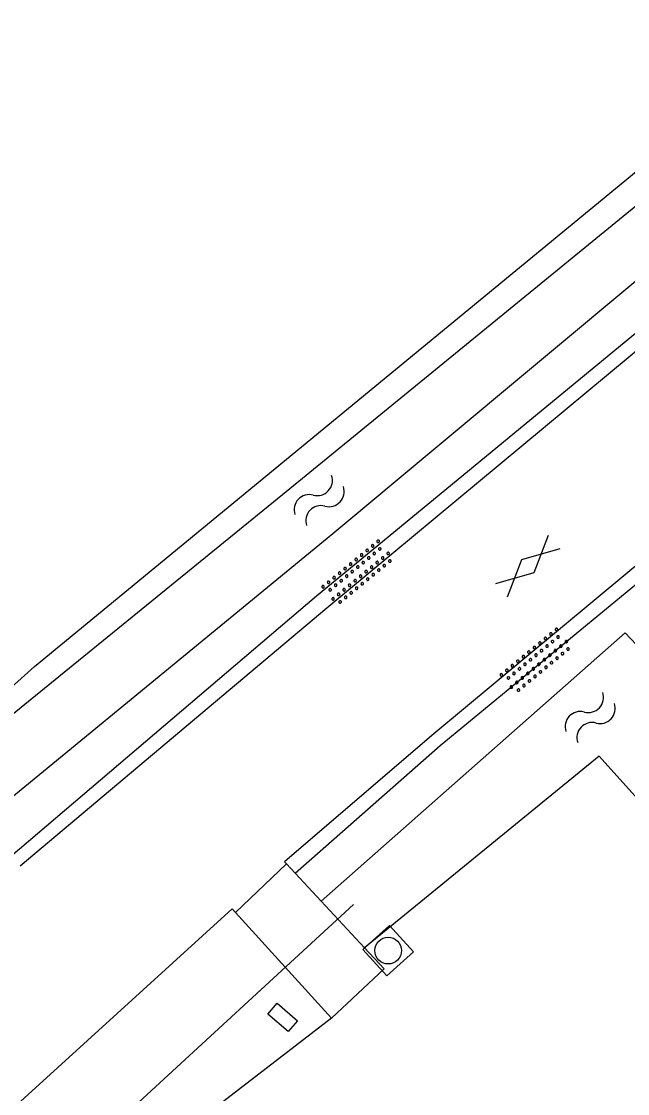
# Model space of a CAD drawing. Extents: x 133000 to 136000, y 400500 to 403500.
# Drawn here: x 135793.82 to 135810.79, y 401457.73 to 401487.74 of the extents above; entities that cross this region are included whole.
import ezdxf

# ---------------------------------------------------------------- set-up
doc = ezdxf.new("R2010")
doc.units = 0
for name, color, linetype in [('gg-knt-verharding', 7, 'Continuous'), ('gg-kntw-bovenkant insteek waterloop', 7, 'Continuous'), ('gg-kwrk-duiker nz buis', 7, 'Continuous'), ('gt-grn-groengrens', 7, 'Continuous'), ('gt-grn-vlakafsluiter', 7, 'Continuous'), ('gt-symb-gesloten verharding', 7, 'Continuous'), ('gt-symb-kolk center center', 7, 'Continuous'), ('gt-symb-overige verharding', 7, 'Continuous'), ('gt-symb-rioolschacht', 7, 'Continuous'), ('gt-symb-watersymbool', 7, 'Continuous')]:
    doc.layers.add(name, color=color, linetype=linetype)

# ---------------------------------------------------------------- blocks, each defined once
blk = doc.blocks.new('gt0-WA')
at = {"layer": 'gt-symb-watersymbool'}
for centre, start, end in [((-0.323, 0.022), 28.0725, 151.9275), ((0.427, 0.422), 208.0725, 331.9275), ((-0.323, -0.428), 28.0725, 151.9275), ((0.427, -0.028), 208.0725, 331.9275)]:
    blk.add_arc(centre, 0.425, start, end, dxfattribs=at)
blk = doc.blocks.new('gt0-OVH')
at = {"layer": 'gt-symb-overige verharding'}
for points in [[(-0.972, 0.298), (-0.967, 0.308), (-0.965, 0.319), (-0.966, 0.33), (-0.971, 0.34), (-0.978, 0.348), (-0.988, 0.353), (-0.999, 0.355), (-1.01, 0.354), (-1.02, 0.349), (-1.028, 0.342), (-1.033, 0.332), (-1.035, 0.321), (-1.034, 0.31), (-1.029, 0.3), (-1.022, 0.292), (-1.012, 0.287), (-1.001, 0.285), (-0.99, 0.286), (-0.98, 0.291)], [(-0.772, 0.298), (-0.767, 0.308), (-0.765, 0.319), (-0.766, 0.33), (-0.771, 0.34), (-0.778, 0.348), (-0.788, 0.353), (-0.799, 0.355), (-0.81, 0.354), (-0.82, 0.349), (-0.828, 0.342), (-0.833, 0.332), (-0.835, 0.321), (-0.834, 0.31), (-0.829, 0.3), (-0.822, 0.292), (-0.812, 0.287), (-0.801, 0.285), (-0.79, 0.286), (-0.78, 0.291)], [(-0.572, 0.298), (-0.567, 0.308), (-0.565, 0.319), (-0.566, 0.33), (-0.571, 0.34), (-0.578, 0.348), (-0.588, 0.353), (-0.599, 0.355), (-0.61, 0.354), (-0.62, 0.349), (-0.628, 0.342), (-0.633, 0.332), (-0.635, 0.321), (-0.634, 0.31), (-0.629, 0.3), (-0.622, 0.292), (-0.612, 0.287), (-0.601, 0.285), (-0.59, 0.286), (-0.58, 0.291)], [(-0.372, 0.298), (-0.367, 0.308), (-0.365, 0.319), (-0.366, 0.33), (-0.371, 0.34), (-0.378, 0.348), (-0.388, 0.353), (-0.399, 0.355), (-0.41, 0.354), (-0.42, 0.349), (-0.428, 0.342), (-0.433, 0.332), (-0.435, 0.321), (-0.434, 0.31), (-0.429, 0.3), (-0.422, 0.292), (-0.412, 0.287), (-0.401, 0.285), (-0.39, 0.286), (-0.38, 0.291)], [(-0.172, 0.298), (-0.167, 0.308), (-0.165, 0.319), (-0.166, 0.33), (-0.171, 0.34), (-0.178, 0.348), (-0.188, 0.353), (-0.199, 0.355), (-0.21, 0.354), (-0.22, 0.349), (-0.228, 0.342), (-0.233, 0.332), (-0.235, 0.321), (-0.234, 0.31), (-0.229, 0.3), (-0.222, 0.292), (-0.212, 0.287), (-0.201, 0.285), (-0.19, 0.286), (-0.18, 0.291)], [(0.028, 0.298), (0.033, 0.308), (0.035, 0.319), (0.034, 0.33), (0.029, 0.34), (0.022, 0.348), (0.012, 0.353), (0.001, 0.355), (-0.01, 0.354), (-0.02, 0.349), (-0.028, 0.342), (-0.033, 0.332), (-0.035, 0.321), (-0.034, 0.31), (-0.029, 0.3), (-0.022, 0.292), (-0.012, 0.287), (-0.001, 0.285), (0.01, 0.286), (0.02, 0.291)], [(0.228, 0.298), (0.233, 0.308), (0.235, 0.319), (0.234, 0.33), (0.229, 0.34), (0.222, 0.348), (0.212, 0.353), (0.201, 0.355), (0.19, 0.354), (0.18, 0.349), (0.172, 0.342), (0.167, 0.332), (0.165, 0.321), (0.166, 0.31), (0.171, 0.3), (0.178, 0.292), (0.188, 0.287), (0.199, 0.285), (0.21, 0.286), (0.22, 0.291)], [(0.428, 0.298), (0.433, 0.308), (0.435, 0.319), (0.434, 0.33), (0.429, 0.34), (0.422, 0.348), (0.412, 0.353), (0.401, 0.355), (0.39, 0.354), (0.38, 0.349), (0.372, 0.342), (0.367, 0.332), (0.365, 0.321), (0.366, 0.31), (0.371, 0.3), (0.378, 0.292), (0.388, 0.287), (0.399, 0.285), (0.41, 0.286), (0.42, 0.291)], [(0.628, 0.298), (0.633, 0.308), (0.635, 0.319), (0.634, 0.33), (0.629, 0.34), (0.622, 0.348), (0.612, 0.353), (0.601, 0.355), (0.59, 0.354), (0.58, 0.349), (0.572, 0.342), (0.567, 0.332), (0.565, 0.321), (0.566, 0.31), (0.571, 0.3), (0.578, 0.292), (0.588, 0.287), (0.599, 0.285), (0.61, 0.286), (0.62, 0.291)], [(0.828, 0.298), (0.833, 0.308), (0.835, 0.319), (0.834, 0.33), (0.829, 0.34), (0.822, 0.348), (0.812, 0.353), (0.801, 0.355), (0.79, 0.354), (0.78, 0.349), (0.772, 0.342), (0.767, 0.332), (0.765, 0.321), (0.766, 0.31), (0.771, 0.3), (0.778, 0.292), (0.788, 0.287), (0.799, 0.285), (0.81, 0.286), (0.82, 0.291)], [(1.028, 0.298), (1.033, 0.308), (1.035, 0.319), (1.034, 0.33), (1.029, 0.34), (1.022, 0.348), (1.012, 0.353), (1.001, 0.355), (0.99, 0.354), (0.98, 0.349), (0.972, 0.342), (0.967, 0.332), (0.965, 0.321), (0.966, 0.31), (0.971, 0.3), (0.978, 0.292), (0.988, 0.287), (0.999, 0.285), (1.01, 0.286), (1.02, 0.291)], [(-0.872, 0.106), (-0.867, 0.116), (-0.865, 0.126), (-0.866, 0.137), (-0.871, 0.147), (-0.878, 0.156), (-0.888, 0.161), (-0.899, 0.163), (-0.91, 0.162), (-0.92, 0.157), (-0.928, 0.15), (-0.933, 0.14), (-0.935, 0.129), (-0.934, 0.118), (-0.929, 0.108), (-0.922, 0.1), (-0.912, 0.095), (-0.901, 0.092), (-0.89, 0.094), (-0.88, 0.098)], [(-0.672, 0.106), (-0.667, 0.116), (-0.665, 0.126), (-0.666, 0.137), (-0.671, 0.147), (-0.678, 0.156), (-0.688, 0.161), (-0.699, 0.163), (-0.71, 0.162), (-0.72, 0.157), (-0.728, 0.15), (-0.733, 0.14), (-0.735, 0.129), (-0.734, 0.118), (-0.729, 0.108), (-0.722, 0.1), (-0.712, 0.095), (-0.701, 0.092), (-0.69, 0.094), (-0.68, 0.098)], [(-0.472, 0.106), (-0.467, 0.116), (-0.465, 0.126), (-0.466, 0.137), (-0.471, 0.147), (-0.478, 0.156), (-0.488, 0.161), (-0.499, 0.163), (-0.51, 0.162), (-0.52, 0.157), (-0.528, 0.15), (-0.533, 0.14), (-0.535, 0.129), (-0.534, 0.118), (-0.529, 0.108), (-0.522, 0.1), (-0.512, 0.095), (-0.501, 0.092), (-0.49, 0.094), (-0.48, 0.098)], [(-0.272, 0.106), (-0.267, 0.116), (-0.265, 0.126), (-0.266, 0.137), (-0.271, 0.147), (-0.278, 0.156), (-0.288, 0.161), (-0.299, 0.163), (-0.31, 0.162), (-0.32, 0.157), (-0.328, 0.15), (-0.333, 0.14), (-0.335, 0.129), (-0.334, 0.118), (-0.329, 0.108), (-0.322, 0.1), (-0.312, 0.095), (-0.301, 0.092), (-0.29, 0.094), (-0.28, 0.098)], [(-0.072, 0.106), (-0.067, 0.116), (-0.065, 0.126), (-0.066, 0.137), (-0.071, 0.147), (-0.078, 0.156), (-0.088, 0.161), (-0.099, 0.163), (-0.11, 0.162), (-0.12, 0.157), (-0.128, 0.15), (-0.133, 0.14), (-0.135, 0.129), (-0.134, 0.118), (-0.129, 0.108), (-0.122, 0.1), (-0.112, 0.095), (-0.101, 0.092), (-0.09, 0.094), (-0.08, 0.098)], [(0.128, 0.106), (0.133, 0.116), (0.135, 0.126), (0.134, 0.137), (0.129, 0.147), (0.122, 0.156), (0.112, 0.161), (0.101, 0.163), (0.09, 0.162), (0.08, 0.157), (0.072, 0.15), (0.067, 0.14), (0.065, 0.129), (0.066, 0.118), (0.071, 0.108), (0.078, 0.1), (0.088, 0.095), (0.099, 0.092), (0.11, 0.094), (0.12, 0.098)], [(0.328, 0.106), (0.333, 0.116), (0.335, 0.126), (0.334, 0.137), (0.329, 0.147), (0.322, 0.156), (0.312, 0.161), (0.301, 0.163), (0.29, 0.162), (0.28, 0.157), (0.272, 0.15), (0.267, 0.14), (0.265, 0.129), (0.266, 0.118), (0.271, 0.108), (0.278, 0.1), (0.288, 0.095), (0.299, 0.092), (0.31, 0.094), (0.32, 0.098)], [(0.528, 0.106), (0.533, 0.116), (0.535, 0.126), (0.534, 0.137), (0.529, 0.147), (0.522, 0.156), (0.512, 0.161), (0.501, 0.163), (0.49, 0.162), (0.48, 0.157), (0.472, 0.15), (0.467, 0.14), (0.465, 0.129), (0.466, 0.118), (0.471, 0.108), (0.478, 0.1), (0.488, 0.095), (0.499, 0.092), (0.51, 0.094), (0.52, 0.098)], [(0.728, 0.106), (0.733, 0.116), (0.735, 0.126), (0.734, 0.137), (0.729, 0.147), (0.722, 0.156), (0.712, 0.161), (0.701, 0.163), (0.69, 0.162), (0.68, 0.157), (0.672, 0.15), (0.667, 0.14), (0.665, 0.129), (0.666, 0.118), (0.671, 0.108), (0.678, 0.1), (0.688, 0.095), (0.699, 0.092), (0.71, 0.094), (0.72, 0.098)], [(0.928, 0.106), (0.933, 0.116), (0.935, 0.126), (0.934, 0.137), (0.929, 0.147), (0.922, 0.156), (0.912, 0.161), (0.901, 0.163), (0.89, 0.162), (0.88, 0.157), (0.872, 0.15), (0.867, 0.14), (0.865, 0.129), (0.866, 0.118), (0.871, 0.108), (0.878, 0.1), (0.888, 0.095), (0.899, 0.092), (0.91, 0.094), (0.92, 0.098)], [(-0.972, -0.142), (-0.967, -0.132), (-0.965, -0.121), (-0.966, -0.11), (-0.971, -0.1), (-0.978, -0.092), (-0.988, -0.087), (-0.999, -0.085), (-1.01, -0.086), (-1.02, -0.091), (-1.028, -0.098), (-1.033, -0.108), (-1.035, -0.119), (-1.034, -0.13), (-1.029, -0.14), (-1.022, -0.148), (-1.012, -0.153), (-1.001, -0.155), (-0.99, -0.154), (-0.98, -0.149)], [(-0.872, -0.334), (-0.867, -0.324), (-0.865, -0.314), (-0.866, -0.303), (-0.871, -0.293), (-0.878, -0.284), (-0.888, -0.279), (-0.899, -0.277), (-0.91, -0.278), (-0.92, -0.283), (-0.928, -0.29), (-0.933, -0.3), (-0.935, -0.311), (-0.934, -0.322), (-0.929, -0.332), (-0.922, -0.34), (-0.912, -0.345), (-0.901, -0.348), (-0.89, -0.346), (-0.88, -0.342)], [(-0.772, -0.142), (-0.767, -0.132), (-0.765, -0.121), (-0.766, -0.11), (-0.771, -0.1), (-0.778, -0.092), (-0.788, -0.087), (-0.799, -0.085), (-0.81, -0.086), (-0.82, -0.091), (-0.828, -0.098), (-0.833, -0.108), (-0.835, -0.119), (-0.834, -0.13), (-0.829, -0.14), (-0.822, -0.148), (-0.812, -0.153), (-0.801, -0.155), (-0.79, -0.154), (-0.78, -0.149)], [(-0.672, -0.334), (-0.667, -0.324), (-0.665, -0.314), (-0.666, -0.303), (-0.671, -0.293), (-0.678, -0.284), (-0.688, -0.279), (-0.699, -0.277), (-0.71, -0.278), (-0.72, -0.283), (-0.728, -0.29), (-0.733, -0.3), (-0.735, -0.311), (-0.734, -0.322), (-0.729, -0.332), (-0.722, -0.34), (-0.712, -0.345), (-0.701, -0.348), (-0.69, -0.346), (-0.68, -0.342)], [(-0.572, -0.142), (-0.567, -0.132), (-0.565, -0.121), (-0.566, -0.11), (-0.571, -0.1), (-0.578, -0.092), (-0.588, -0.087), (-0.599, -0.085), (-0.61, -0.086), (-0.62, -0.091), (-0.628, -0.098), (-0.633, -0.108), (-0.635, -0.119), (-0.634, -0.13), (-0.629, -0.14), (-0.622, -0.148), (-0.612, -0.153), (-0.601, -0.155), (-0.59, -0.154), (-0.58, -0.149)], [(-0.472, -0.334), (-0.467, -0.324), (-0.465, -0.314), (-0.466, -0.303), (-0.471, -0.293), (-0.478, -0.284), (-0.488, -0.279), (-0.499, -0.277), (-0.51, -0.278), (-0.52, -0.283), (-0.528, -0.29), (-0.533, -0.3), (-0.535, -0.311), (-0.534, -0.322), (-0.529, -0.332), (-0.522, -0.34), (-0.512, -0.345), (-0.501, -0.348), (-0.49, -0.346), (-0.48, -0.342)], [(-0.372, -0.142), (-0.367, -0.132), (-0.365, -0.121), (-0.366, -0.11), (-0.371, -0.1), (-0.378, -0.092), (-0.388, -0.087), (-0.399, -0.085), (-0.41, -0.086), (-0.42, -0.091), (-0.428, -0.098), (-0.433, -0.108), (-0.435, -0.119), (-0.434, -0.13), (-0.429, -0.14), (-0.422, -0.148), (-0.412, -0.153), (-0.401, -0.155), (-0.39, -0.154), (-0.38, -0.149)], [(-0.272, -0.334), (-0.267, -0.324), (-0.265, -0.314), (-0.266, -0.303), (-0.271, -0.293), (-0.278, -0.284), (-0.288, -0.279), (-0.299, -0.277), (-0.31, -0.278), (-0.32, -0.283), (-0.328, -0.29), (-0.333, -0.3), (-0.335, -0.311), (-0.334, -0.322), (-0.329, -0.332), (-0.322, -0.34), (-0.312, -0.345), (-0.301, -0.348), (-0.29, -0.346), (-0.28, -0.342)], [(-0.172, -0.142), (-0.167, -0.132), (-0.165, -0.121), (-0.166, -0.11), (-0.171, -0.1), (-0.178, -0.092), (-0.188, -0.087), (-0.199, -0.085), (-0.21, -0.086), (-0.22, -0.091), (-0.228, -0.098), (-0.233, -0.108), (-0.235, -0.119), (-0.234, -0.13), (-0.229, -0.14), (-0.222, -0.148), (-0.212, -0.153), (-0.201, -0.155), (-0.19, -0.154), (-0.18, -0.149)], [(-0.072, -0.334), (-0.067, -0.324), (-0.065, -0.314), (-0.066, -0.303), (-0.071, -0.293), (-0.078, -0.284), (-0.088, -0.279), (-0.099, -0.277), (-0.11, -0.278), (-0.12, -0.283), (-0.128, -0.29), (-0.133, -0.3), (-0.135, -0.311), (-0.134, -0.322), (-0.129, -0.332), (-0.122, -0.34), (-0.112, -0.345), (-0.101, -0.348), (-0.09, -0.346), (-0.08, -0.342)], [(0.028, -0.142), (0.033, -0.132), (0.035, -0.121), (0.034, -0.11), (0.029, -0.1), (0.022, -0.092), (0.012, -0.087), (0.001, -0.085), (-0.01, -0.086), (-0.02, -0.091), (-0.028, -0.098), (-0.033, -0.108), (-0.035, -0.119), (-0.034, -0.13), (-0.029, -0.14), (-0.022, -0.148), (-0.012, -0.153), (-0.001, -0.155), (0.01, -0.154), (0.02, -0.149)], [(0.128, -0.334), (0.133, -0.324), (0.135, -0.314), (0.134, -0.303), (0.129, -0.293), (0.122, -0.284), (0.112, -0.279), (0.101, -0.277), (0.09, -0.278), (0.08, -0.283), (0.072, -0.29), (0.067, -0.3), (0.065, -0.311), (0.066, -0.322), (0.071, -0.332), (0.078, -0.34), (0.088, -0.345), (0.099, -0.348), (0.11, -0.346), (0.12, -0.342)], [(0.228, -0.142), (0.233, -0.132), (0.235, -0.121), (0.234, -0.11), (0.229, -0.1), (0.222, -0.092), (0.212, -0.087), (0.201, -0.085), (0.19, -0.086), (0.18, -0.091), (0.172, -0.098), (0.167, -0.108), (0.165, -0.119), (0.166, -0.13), (0.171, -0.14), (0.178, -0.148), (0.188, -0.153), (0.199, -0.155), (0.21, -0.154), (0.22, -0.149)], [(0.328, -0.334), (0.333, -0.324), (0.335, -0.314), (0.334, -0.303), (0.329, -0.293), (0.322, -0.284), (0.312, -0.279), (0.301, -0.277), (0.29, -0.278), (0.28, -0.283), (0.272, -0.29), (0.267, -0.3), (0.265, -0.311), (0.266, -0.322), (0.271, -0.332), (0.278, -0.34), (0.288, -0.345), (0.299, -0.348), (0.31, -0.346), (0.32, -0.342)], [(0.428, -0.142), (0.433, -0.132), (0.435, -0.121), (0.434, -0.11), (0.429, -0.1), (0.422, -0.092), (0.412, -0.087), (0.401, -0.085), (0.39, -0.086), (0.38, -0.091), (0.372, -0.098), (0.367, -0.108), (0.365, -0.119), (0.366, -0.13), (0.371, -0.14), (0.378, -0.148), (0.388, -0.153), (0.399, -0.155), (0.41, -0.154), (0.42, -0.149)], [(0.528, -0.334), (0.533, -0.324), (0.535, -0.314), (0.534, -0.303), (0.529, -0.293), (0.522, -0.284), (0.512, -0.279), (0.501, -0.277), (0.49, -0.278), (0.48, -0.283), (0.472, -0.29), (0.467, -0.3), (0.465, -0.311), (0.466, -0.322), (0.471, -0.332), (0.478, -0.34), (0.488, -0.345), (0.499, -0.348), (0.51, -0.346), (0.52, -0.342)], [(0.628, -0.142), (0.633, -0.132), (0.635, -0.121), (0.634, -0.11), (0.629, -0.1), (0.622, -0.092), (0.612, -0.087), (0.601, -0.085), (0.59, -0.086), (0.58, -0.091), (0.572, -0.098), (0.567, -0.108), (0.565, -0.119), (0.566, -0.13), (0.571, -0.14), (0.578, -0.148), (0.588, -0.153), (0.599, -0.155), (0.61, -0.154), (0.62, -0.149)], [(0.728, -0.334), (0.733, -0.324), (0.735, -0.314), (0.734, -0.303), (0.729, -0.293), (0.722, -0.284), (0.712, -0.279), (0.701, -0.277), (0.69, -0.278), (0.68, -0.283), (0.672, -0.29), (0.667, -0.3), (0.665, -0.311), (0.666, -0.322), (0.671, -0.332), (0.678, -0.34), (0.688, -0.345), (0.699, -0.348), (0.71, -0.346), (0.72, -0.342)], [(0.828, -0.142), (0.833, -0.132), (0.835, -0.121), (0.834, -0.11), (0.829, -0.1), (0.822, -0.092), (0.812, -0.087), (0.801, -0.085), (0.79, -0.086), (0.78, -0.091), (0.772, -0.098), (0.767, -0.108), (0.765, -0.119), (0.766, -0.13), (0.771, -0.14), (0.778, -0.148), (0.788, -0.153), (0.799, -0.155), (0.81, -0.154), (0.82, -0.149)], [(0.928, -0.334), (0.933, -0.324), (0.935, -0.314), (0.934, -0.303), (0.929, -0.293), (0.922, -0.284), (0.912, -0.279), (0.901, -0.277), (0.89, -0.278), (0.88, -0.283), (0.872, -0.29), (0.867, -0.3), (0.865, -0.311), (0.866, -0.322), (0.871, -0.332), (0.878, -0.34), (0.888, -0.345), (0.899, -0.348), (0.91, -0.346), (0.92, -0.342)], [(1.028, -0.142), (1.033, -0.132), (1.035, -0.121), (1.034, -0.11), (1.029, -0.1), (1.022, -0.092), (1.012, -0.087), (1.001, -0.085), (0.99, -0.086), (0.98, -0.091), (0.972, -0.098), (0.967, -0.108), (0.965, -0.119), (0.966, -0.13), (0.971, -0.14), (0.978, -0.148), (0.988, -0.153), (0.999, -0.155), (1.01, -0.154), (1.02, -0.149)]]:
    blk.add_lwpolyline(points, close=True, dxfattribs=at)
blk = doc.blocks.new('gt0-GESVH1')
at = {"layer": 'gt-symb-gesloten verharding'}
for p, q in [((-0.992, -0.261), (0.008, 0.239)), ((0.008, -0.261), (-0.992, 0.239)), ((0.008, 0.239), (1.008, -0.261)), ((1.008, 0.239), (0.008, -0.261))]:
    blk.add_line(p, q, dxfattribs=at)
blk = doc.blocks.new('gt0-RS')
at = {"layer": 'gt-symb-rioolschacht'}
blk.add_lwpolyline([(-0.5, -0.5), (0.5, -0.5), (0.5, 0.5), (-0.5, 0.5)], close=True, dxfattribs=at)
blk.add_circle((0, 0), 0.375, dxfattribs=at)
blk = doc.blocks.new('gt0-KOLKCC')
at = {"layer": 'gt-symb-kolk center center'}
blk.add_lwpolyline([(-0.375, 0.2), (0.375, 0.2), (0.375, -0.2), (-0.375, -0.2)], close=True, dxfattribs=at)

msp = doc.modelspace()

# ---------------------------------------------------------------- linework, layer by layer
at = {"layer": 'gg-knt-verharding'}
for p, q in [((135815.066, 401481.861), (135802.369, 401471.317)), ((135802.369, 401471.317), (135793.789, 401464.096)), ((135801.237, 401464.161), (135799.818, 401462.797)), ((135801.484, 401463.896), (135801.237, 401464.161)), ((135802.212, 401463.114), (135801.484, 401463.896)), ((135803.426, 401461.81), (135802.212, 401463.114)), ((135799.818, 401462.797), (135802.505, 401459.842))]:
    msp.add_line(p, q, dxfattribs=at)
for points in [[(135886.618, 401534.373), (135873.02, 401523.347), (135859.628, 401512.447), (135846.521, 401501.726), (135832.995, 401490.551), (135817.945, 401478.259), (135805.312, 401467.75), (135801.185, 401464.222), (135801.237, 401464.161)], [(135801.484, 401463.896), (135805.542, 401467.471), (135818.232, 401477.926), (135833.267, 401490.243), (135846.78, 401501.411), (135859.91, 401512.101), (135873.303, 401523.02), (135886.891, 401534.038)], [(135814.82, 401482.14), (135802.082, 401471.656), (135793.51, 401464.355), (135786.97, 401458.423), (135787.203, 401458.165)], [(135787.951, 401452.361), (135789.02, 401453.382), (135789.121, 401453.269), (135799.72, 401462.899), (135799.818, 401462.797)], [(135802.505, 401459.842), (135803.975, 401461.221), (135803.426, 401461.81)]]:
    msp.add_lwpolyline(points, dxfattribs=at)
at = {"layer": 'gg-kntw-bovenkant insteek waterloop'}
msp.add_line((135809.996, 401467.172), (135803.426, 401461.81), dxfattribs=at)
for points in [[(135813.315, 401484.445), (135801.13, 401474.488), (135788.497, 401464.217), (135789.727, 401462.895), (135802.542, 401473.411), (135814.113, 401483.05)], [(135802.212, 401463.114), (135810.723, 401470.623), (135811.819, 401469.474)], [(135817.239, 401459.131), (135815.251, 401461.331), (135809.996, 401467.172)]]:
    msp.add_lwpolyline(points, dxfattribs=at)
at = {"layer": 'gg-kwrk-duiker nz buis'}
msp.add_line((135789.381, 401450.391), (135803.121, 401463.024), dxfattribs=at)
at = {"layer": 'gt-grn-groengrens'}
msp.add_lwpolyline([(135782.126, 401458.834), (135794.183, 401469.682), (135824.668, 401494.758)], dxfattribs=at)
at = {"layer": 'gt-grn-vlakafsluiter'}
msp.add_line((135802.505, 401459.842), (135789.931, 401450.177), dxfattribs=at)

# ---------------------------------------------------------------- block references
at = {"layer": 'gt-symb-gesloten verharding', "rotation": 42.60899614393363}
msp.add_blockref('gt0-GESVH1', (135807.983, 401472.496), dxfattribs=at)
at = {"layer": 'gt-symb-kolk center center', "rotation": 139.54161829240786}
msp.add_blockref('gt0-KOLKCC', (135801.136, 401459.863), dxfattribs=at)
at = {"layer": 'gt-symb-overige verharding', "rotation": 39.519314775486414}
for p in [(135803.24, 401472.305), (135808.231, 401469.839)]:
    msp.add_blockref('gt0-OVH', p, dxfattribs=at)
at = {"layer": 'gt-symb-rioolschacht', "rotation": 132.20433768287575}
msp.add_blockref('gt0-RS', (135804.088, 401461.733), dxfattribs=at)
at = {"layer": 'gt-symb-watersymbool', "rotation": -133.29864539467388}
for p in [(135802.193, 401474.363), (135809.782, 401468.292)]:
    msp.add_blockref('gt0-WA', p, dxfattribs=at)

doc.saveas('drawing.dxf')
